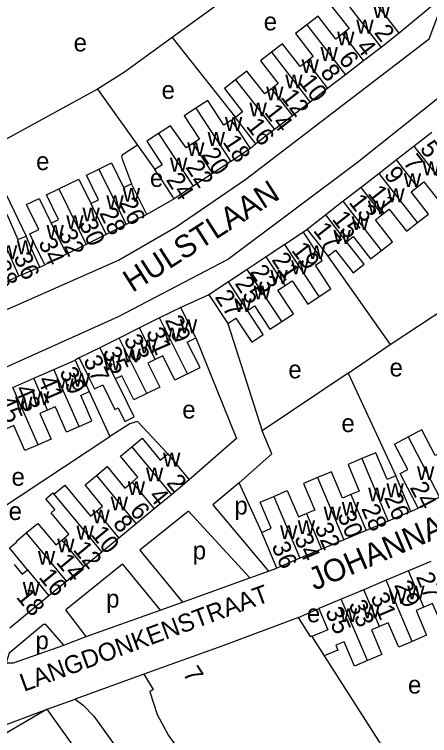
# Model space of a CAD drawing. Extents: x 159261 to 160849, y 382514 to 384534.
# Drawn here: x 160354.6 to 160447.1, y 383428.1 to 383588.9 of the extents above; entities that cross this region are included whole.
import ezdxf

# ---------------------------------------------------------------- set-up
doc = ezdxf.new("R2010")
doc.units = 0
for name, color, linetype in [('BLT_Basislijn', 7, 'Continuous'), ('BLT_Bebouwing', 7, 'Continuous'), ('BLT_Centroide', 7, 'Continuous'), ('BLT_Huisnummer', 7, 'Continuous'), ('BLT_Huisnummer_ tussenligend', 7, 'Continuous'), ('BLT_Onderverdeling_panden', 7, 'Continuous'), ('BLT_Straatnaam', 7, 'Continuous'), ('BLT_Straatnaam_verkleind', 7, 'Continuous')]:
    doc.layers.add(name, color=color, linetype=linetype)

msp = doc.modelspace()

# ---------------------------------------------------------------- linework, layer by layer
at = {"layer": 'BLT_Basislijn'}
for p, q in [((160413.28, 383600.83), (160389.79, 383583.77)), ((160450.73, 383593.39), (160440.37, 383584.68)), ((160389.79, 383583.77), (160403.87, 383565.93)), ((160373.11, 383572.25), (160351.21, 383560.24)), ((160373.11, 383572.25), (160382.07, 383559.73)), ((160382.07, 383559.73), (160385.93, 383554.34)), ((160408.42, 383560.03), (160407.24, 383559)), ((160348.01, 383558.54), (160357.2, 383539.49)), ((160390.23, 383547.8), (160384.09, 383544.29)), ((160419.87, 383540.98), (160419.05, 383540.33)), ((160424.49, 383535.04), (160438.32, 383515.32)), ((160360.25, 383532.57), (160361.41, 383533.11)), ((160397.96, 383526.38), (160391.71, 383523.59)), ((160438.32, 383515.32), (160455.01, 383526.34)), ((160402.19, 383519.97), (160409.82, 383496.1)), ((160428.96, 383508.94), (160438.32, 383515.32)), ((160369.05, 383512.31), (160368.14, 383511.85)), ((160428.96, 383508.94), (160409.82, 383496.1)), ((160428.96, 383508.94), (160439.64, 383486.02)), ((160371.24, 383504.81), (160375.85, 383494.83)), ((160350.07, 383477.72), (160375.85, 383494.83)), ((160409.75, 383473.43), (160404.69, 383484.47)), ((160442.99, 383478.11), (160444.57, 383478.83)), ((160393.39, 383478.19), (160382.59, 383469.49)), ((160393.39, 383478.19), (160407.1, 383463.33)), ((160382.59, 383469.49), (160392.07, 383457.92)), ((160378.7, 383466.35), (160366.04, 383456.15)), ((160378.7, 383466.35), (160387.08, 383456.12)), ((160407.1, 383463.33), (160411.21, 383464.81)), ((160411.21, 383464.81), (160413.1, 383465.49)), ((160392.07, 383457.92), (160407.1, 383463.33)), ((160387.08, 383456.12), (160392.07, 383457.92)), ((160417.89, 383454.46), (160422.44, 383456.44)), ((160370.64, 383450.21), (160366.04, 383456.15)), ((160370.64, 383450.21), (160387.08, 383456.12)), ((160365.66, 383448.28), (160370.64, 383450.21)), ((160383.42, 383441.82), (160368.12, 383436.27)), ((160361.94, 383434.03), (160368.12, 383436.27)), ((160344.05, 383427.35), (160361.94, 383434.03))]:
    msp.add_line(p, q, dxfattribs=at)
for points in [[(160308.29, 383509.66), (160309.84, 383508.09), (160311.74, 383506.91), (160313.89, 383506.61), (160315.74, 383506.7), (160377.81, 383534.11), (160390.63, 383541.51), (160406.21, 383552.19), (160447.07, 383583.47), (160450.73, 383593.39)], [(160389.79, 383583.77), (160379.16, 383576.05), (160373.11, 383572.25)], [(160320.81, 383491.14), (160320.08, 383492.03), (160319.93, 383494.56), (160320.25, 383495.2), (160322.79, 383496.82), (160377.81, 383521.53), (160402.11, 383534.27), (160431.08, 383555.98), (160454.87, 383574.92), (160465.53, 383577.42)], [(160382.07, 383559.73), (160378.62, 383557.52), (160378.46, 383557.05), (160380.71, 383551.15)], [(160395.08, 383516.82), (160404.1, 383494.38), (160401.85, 383492.4), (160393.58, 383485.13)], [(160388.78, 383490.93), (160382.02, 383498.19), (160380.36, 383497.6), (160375.85, 383494.83)], [(160404.69, 383484.47), (160411.95, 383490.95), (160409.82, 383496.1)], [(160404.69, 383484.47), (160398.87, 383479.58), (160411.21, 383464.81)], [(160365.66, 383448.28), (160361.65, 383452.87), (160361.1, 383452.91), (160353.47, 383446.51), (160352.76, 383444.37)], [(160352.76, 383444.37), (160354.41, 383444.35), (160365.66, 383448.28)], [(160368.12, 383436.27), (160369.92, 383434.89), (160372.29, 383432.48), (160427.91, 383355.12)]]:
    msp.add_lwpolyline(points, dxfattribs=at)
at = {"layer": 'BLT_Bebouwing'}
for p, q in [((160440.37, 383584.68), (160436.32, 383581.55)), ((160436.32, 383581.55), (160432.38, 383578.51)), ((160432.38, 383578.51), (160428.38, 383575.42)), ((160428.38, 383575.42), (160424.41, 383572.36)), ((160424.41, 383572.36), (160420.49, 383569.35)), ((160420.49, 383569.35), (160416.56, 383566.31)), ((160416.56, 383566.31), (160412.55, 383563.22)), ((160412.55, 383563.22), (160408.42, 383560.03)), ((160447.66, 383562.6), (160443.7, 383559.52)), ((160443.7, 383559.52), (160439.78, 383556.47)), ((160407.24, 383559), (160402.88, 383556.13)), ((160402.88, 383556.13), (160398.76, 383553.42)), ((160439.78, 383556.47), (160435.9, 383553.45)), ((160398.76, 383553.42), (160394.46, 383550.59)), ((160435.9, 383553.45), (160431.9, 383550.34)), ((160394.46, 383550.59), (160390.23, 383547.8)), ((160431.9, 383550.34), (160427.9, 383547.23)), ((160427.9, 383547.23), (160424.01, 383544.19)), ((160384.09, 383544.29), (160379.55, 383542.06)), ((160424.01, 383544.19), (160419.87, 383540.98)), ((160379.55, 383542.06), (160375.06, 383539.84)), ((160375.06, 383539.84), (160370.6, 383537.64)), ((160419.05, 383540.33), (160414.91, 383537.59)), ((160370.6, 383537.64), (160366.2, 383535.47)), ((160414.91, 383537.59), (160410.73, 383534.83)), ((160366.2, 383535.47), (160361.41, 383533.11)), ((160410.73, 383534.83), (160406.51, 383532.03)), ((160360.25, 383532.57), (160355.6, 383530.52)), ((160406.51, 383532.03), (160402.31, 383529.26)), ((160355.6, 383530.52), (160351, 383528.49)), ((160402.31, 383529.26), (160397.96, 383526.38)), ((160397.96, 383526.38), (160402.19, 383519.97)), ((160391.71, 383523.59), (160386.98, 383521.23)), ((160395.08, 383516.82), (160391.71, 383523.59)), ((160386.98, 383521.23), (160382.5, 383519.01)), ((160382.5, 383519.01), (160377.97, 383516.75)), ((160377.97, 383516.75), (160373.65, 383514.6)), ((160373.65, 383514.6), (160369.05, 383512.31)), ((160363.43, 383509.77), (160368.14, 383511.85)), ((160358.91, 383507.78), (160363.43, 383509.77)), ((160354.25, 383505.73), (160358.91, 383507.78)), ((160388.78, 383490.93), (160393.58, 383485.13)), ((160393.58, 383485.13), (160389.59, 383481.83)), ((160389.59, 383481.83), (160385.77, 383478.68)), ((160449.34, 383481.31), (160444.57, 383478.83)), ((160385.77, 383478.68), (160381.77, 383475.37)), ((160442.99, 383478.11), (160437.94, 383475.97)), ((160437.94, 383475.97), (160432.97, 383473.88)), ((160381.77, 383475.37), (160377.88, 383472.16)), ((160432.97, 383473.88), (160428, 383471.78)), ((160413.1, 383465.49), (160409.75, 383473.43)), ((160377.88, 383472.16), (160374.1, 383469.04)), ((160428, 383471.78), (160423.08, 383469.7)), ((160423.08, 383469.7), (160418.24, 383467.66)), ((160374.1, 383469.04), (160370.11, 383465.74)), ((160418.24, 383467.66), (160413.1, 383465.49)), ((160447.4, 383466.96), (160442.42, 383464.86)), ((160370.11, 383465.74), (160366.2, 383462.51)), ((160442.42, 383464.86), (160437.43, 383462.76)), ((160437.43, 383462.76), (160432.45, 383460.66)), ((160366.2, 383462.51), (160362.31, 383459.29)), ((160432.45, 383460.66), (160427.46, 383458.55)), ((160362.31, 383459.29), (160353.57, 383452.09)), ((160427.46, 383458.55), (160422.44, 383456.44)), ((160423.68, 383445.9), (160442.43, 383416.62)), ((160367.82, 383425.72), (160361.94, 383434.03))]:
    msp.add_line(p, q, dxfattribs=at)
for points in [[(160427.72, 383592.68), (160425.19, 383590.83), (160429.2, 383585.72), (160427.7, 383584.57)], [(160440.37, 383584.68), (160437.32, 383588.64), (160435.68, 383590.75)], [(160427.7, 383584.57), (160426.21, 383583.41), (160422.3, 383588.48), (160419.79, 383586.55)], [(160419.79, 383586.55), (160417.29, 383584.62), (160421.21, 383579.53), (160419.75, 383578.41)], [(160419.75, 383578.41), (160418.29, 383577.28), (160414.38, 383582.35), (160411.92, 383580.46)], [(160411.92, 383580.46), (160409.47, 383578.57), (160413.42, 383573.46), (160411.93, 383572.31)], [(160411.93, 383572.31), (160410.45, 383571.17), (160406.44, 383576.26), (160403.91, 383574.29)], [(160403.91, 383574.29), (160401.45, 383572.39), (160405.46, 383567.19), (160403.87, 383565.93)], [(160407.24, 383559), (160404.49, 383563.18), (160403.02, 383565.35), (160401.32, 383564.24), (160397.71, 383569.73), (160395.08, 383568)], [(160395.08, 383568), (160392.45, 383566.27), (160395.85, 383561.1), (160394.36, 383560.12)], [(160408.42, 383560.03), (160405.36, 383563.99), (160403.87, 383565.93)], [(160394.36, 383560.12), (160392.86, 383559.14), (160389.37, 383564.07), (160386.74, 383562.34)], [(160386.74, 383562.34), (160384.11, 383560.61), (160387.53, 383555.4), (160385.93, 383554.34)], [(160371.66, 383546.74), (160373.38, 383547.59), (160370.68, 383553.06), (160373.45, 383554.43)], [(160373.45, 383554.43), (160376.23, 383555.8), (160378.95, 383550.28), (160380.71, 383551.15)], [(160390.23, 383547.8), (160387.48, 383551.99), (160385.93, 383554.34)], [(160364.51, 383550), (160368.97, 383552.2), (160371.66, 383546.74)], [(160384.09, 383544.29), (160381.88, 383548.78), (160380.71, 383551.15)], [(160444.44, 383550.48), (160445.88, 383551.6), (160449.77, 383546.6), (160452.25, 383548.53)], [(160362.81, 383542.34), (160364.46, 383543.16), (160361.76, 383548.64), (160364.51, 383550)], [(160444.43, 383542.49), (160446.87, 383544.39), (160443, 383549.36), (160444.44, 383550.48)], [(160361.41, 383533.11), (160359.2, 383537.6), (160358.03, 383539.97), (160360.05, 383540.98), (160357.33, 383546.49), (160360.1, 383547.85), (160362.81, 383542.34)], [(160436.6, 383544.3), (160438.16, 383545.51), (160441.98, 383540.59), (160444.43, 383542.49)], [(160350.04, 383543.14), (160352.9, 383544.4), (160355.41, 383538.7), (160357.2, 383539.49)], [(160436.43, 383536.28), (160438.87, 383538.18), (160435.05, 383543.09), (160436.6, 383544.3)], [(160422.56, 383526.03), (160425.15, 383527.74), (160421.68, 383532.98), (160423.2, 383534.02), (160421.81, 383536.16), (160419.05, 383540.33)], [(160419.87, 383540.98), (160422.94, 383537.03), (160424.49, 383535.04)], [(160360.25, 383532.57), (160358.23, 383537.15), (160357.2, 383539.49)], [(160424.49, 383535.04), (160426.17, 383536.34), (160430.08, 383531.3), (160432.55, 383533.22), (160428.65, 383538.22)], [(160428.65, 383538.22), (160430.11, 383539.36), (160433.99, 383534.38), (160436.43, 383536.28)], [(160414.94, 383528.45), (160416.54, 383529.51), (160419.97, 383524.32), (160422.56, 383526.03)], [(160414.18, 383520.43), (160416.81, 383522.17), (160413.35, 383527.4), (160414.94, 383528.45)], [(160406.53, 383522.87), (160408.11, 383523.91), (160411.56, 383518.7), (160414.18, 383520.43)], [(160402.19, 383519.97), (160403.99, 383521.16), (160407.49, 383515.87), (160410.04, 383517.56), (160406.53, 383522.87)], [(160393.17, 383508.79), (160395.98, 383510.18), (160393.15, 383515.86), (160395.08, 383516.82)], [(160393.17, 383508.79), (160390.36, 383507.39), (160387.66, 383512.81), (160386, 383511.99)], [(160368.14, 383511.85), (160370.16, 383507.28), (160371.24, 383504.81)], [(160369.05, 383512.31), (160371.27, 383507.84), (160372.48, 383505.42), (160374.29, 383506.34), (160377.02, 383500.85), (160377.71, 383501.19), (160379.23, 383498.14), (160381.32, 383499.18), (160379.8, 383502.24), (160377.11, 383507.65)], [(160386, 383511.99), (160384.33, 383511.16), (160386.99, 383505.83), (160384.12, 383504.4)], [(160384.12, 383504.4), (160381.25, 383502.97), (160378.57, 383508.37), (160377.11, 383507.65)], [(160369.04, 383497.05), (160371.86, 383498.3), (160371.11, 383500), (160370.8, 383500.73), (160369.38, 383503.98), (160371.24, 383504.81)], [(160369.04, 383497.05), (160366.21, 383495.8), (160364.36, 383500.01), (160364.04, 383500.73), (160363.73, 383501.42), (160362.01, 383500.67)], [(160362.01, 383500.67), (160360.28, 383499.92), (160362.78, 383494.25), (160359.87, 383492.97)], [(160359.87, 383492.97), (160356.97, 383491.69), (160354.52, 383497.24), (160352.86, 383496.5)], [(160450.15, 383491.52), (160448.36, 383490.59), (160445.39, 383496.28), (160442.36, 383494.7)], [(160380.77, 383492.51), (160383.1, 383494.44), (160387.13, 383489.57), (160388.78, 383490.93)], [(160444.57, 383478.83), (160442.26, 383483.26), (160440.57, 383486.54), (160442.3, 383487.42), (160439.33, 383493.12), (160442.36, 383494.7)], [(160380.84, 383484.64), (160382.13, 383485.71), (160378.24, 383490.42), (160380.77, 383492.51)], [(160439.64, 383486.02), (160437.7, 383485.22), (160435.18, 383491.19), (160432.07, 383489.88)], [(160432.07, 383489.88), (160428.96, 383488.56), (160431.46, 383482.65), (160429.59, 383481.86)], [(160372.87, 383486.13), (160375.26, 383488.1), (160379.22, 383483.31), (160380.84, 383484.64)], [(160429.59, 383481.86), (160427.73, 383481.08), (160425.25, 383486.96), (160422.15, 383485.65)], [(160372.91, 383478.17), (160374.27, 383479.3), (160370.35, 383484.05), (160372.87, 383486.13)], [(160422.15, 383485.65), (160419.05, 383484.34), (160421.54, 383478.42), (160419.72, 383477.65)], [(160442.99, 383478.11), (160441.04, 383482.71), (160439.64, 383486.02)], [(160363.4, 383481.94), (160365.84, 383483.95), (160371.55, 383477.05), (160372.91, 383478.17)], [(160365.15, 383471.74), (160366.72, 383473.05), (160362.77, 383477.83), (160363.59, 383478.51), (160361.59, 383480.93), (160363.16, 383482.23), (160363.4, 383481.94)], [(160412.41, 383481.47), (160415.43, 383482.74), (160417.9, 383476.88), (160419.72, 383477.65)], [(160409.75, 383473.43), (160411.84, 383474.39), (160409.39, 383480.19), (160412.41, 383481.47)], [(160357.26, 383473.32), (160358.9, 383474.68), (160359.83, 383475.45), (160363.81, 383470.64), (160365.15, 383471.74)], [(160357.51, 383465.1), (160353.49, 383469.97), (160355.17, 383471.35), (160355.05, 383471.5), (160357.26, 383473.32)], [(160354.56, 383466.25), (160356.32, 383464.11), (160357.51, 383465.1)], [(160422.44, 383456.44), (160424.48, 383451.71), (160420.88, 383450.2)], [(160445.87, 383456.77), (160444.12, 383456.02), (160446.46, 383450.55), (160443.26, 383449.1)], [(160453.18, 383453.42), (160450.15, 383452.12), (160447.81, 383457.59), (160445.87, 383456.77)], [(160417.89, 383454.46), (160401.07, 383448.17), (160383.42, 383441.82)], [(160420.88, 383450.2), (160420.63, 383450.21), (160417.89, 383454.46)], [(160443.26, 383449.1), (160440.27, 383447.83), (160437.94, 383453.29), (160435.95, 383452.44)], [(160435.95, 383452.44), (160434.2, 383451.69), (160436.52, 383446.24), (160433.3, 383444.86)], [(160433.3, 383444.86), (160430.39, 383443.62), (160428.07, 383449.05), (160426.24, 383448.27), (160426.7, 383447.19), (160423.68, 383445.9)], [(160383.42, 383441.82), (160385.51, 383438.39), (160384.78, 383437.91), (160386.46, 383432.87), (160388.97, 383428.19), (160400.73, 383411.94), (160401.87, 383412.66), (160407.38, 383404.01), (160413.05, 383394.96)], [(160361.94, 383434.03), (160342.8, 383422.87), (160350.18, 383412.42)]]:
    msp.add_lwpolyline(points, dxfattribs=at)
at = {"layer": 'BLT_Onderverdeling_panden'}
for p, q in [((160427.72, 383592.68), (160436.32, 383581.55)), ((160419.79, 383586.55), (160428.38, 383575.42)), ((160427.7, 383584.57), (160432.38, 383578.51)), ((160411.92, 383580.46), (160420.49, 383569.35)), ((160419.75, 383578.41), (160424.41, 383572.36)), ((160403.91, 383574.29), (160412.55, 383563.22)), ((160411.93, 383572.31), (160416.56, 383566.31)), ((160395.08, 383568), (160402.88, 383556.13)), ((160386.74, 383562.34), (160394.46, 383550.59)), ((160394.36, 383560.12), (160398.76, 383553.42)), ((160452.25, 383548.53), (160443.7, 383559.52)), ((160444.44, 383550.48), (160439.78, 383556.47)), ((160373.45, 383554.43), (160379.55, 383542.06)), ((160444.43, 383542.49), (160435.9, 383553.45)), ((160364.51, 383550), (160370.6, 383537.64)), ((160436.6, 383544.3), (160431.9, 383550.34)), ((160371.66, 383546.74), (160375.06, 383539.84)), ((160436.43, 383536.28), (160427.9, 383547.23)), ((160350.04, 383543.14), (160355.6, 383530.52)), ((160428.65, 383538.22), (160424.01, 383544.19)), ((160362.81, 383542.34), (160366.2, 383535.47)), ((160422.56, 383526.03), (160414.91, 383537.59)), ((160414.94, 383528.45), (160410.73, 383534.83)), ((160414.18, 383520.43), (160406.51, 383532.03)), ((160406.53, 383522.87), (160402.31, 383529.26)), ((160393.17, 383508.79), (160386.98, 383521.23)), ((160386, 383511.99), (160382.5, 383519.01)), ((160384.12, 383504.4), (160377.97, 383516.75)), ((160377.11, 383507.65), (160373.65, 383514.6)), ((160369.04, 383497.05), (160363.43, 383509.77)), ((160362.01, 383500.67), (160358.91, 383507.78)), ((160359.87, 383492.97), (160354.25, 383505.73)), ((160442.36, 383494.7), (160449.34, 383481.31)), ((160380.77, 383492.51), (160389.59, 383481.83)), ((160432.07, 383489.88), (160437.94, 383475.97)), ((160372.87, 383486.13), (160381.77, 383475.37)), ((160422.15, 383485.65), (160428, 383471.78)), ((160380.84, 383484.64), (160385.77, 383478.68)), ((160363.4, 383481.94), (160374.1, 383469.04)), ((160412.41, 383481.47), (160418.24, 383467.66)), ((160429.59, 383481.86), (160432.97, 383473.88)), ((160372.91, 383478.17), (160377.88, 383472.16)), ((160419.72, 383477.65), (160423.08, 383469.7)), ((160357.26, 383473.32), (160366.2, 383462.51)), ((160365.15, 383471.74), (160370.11, 383465.74)), ((160357.51, 383465.1), (160362.31, 383459.29)), ((160445.87, 383456.77), (160442.42, 383464.86)), ((160443.26, 383449.1), (160437.43, 383462.76)), ((160435.95, 383452.44), (160432.45, 383460.66)), ((160433.3, 383444.86), (160427.46, 383458.55)), ((160420.88, 383450.2), (160423.68, 383445.9))]:
    msp.add_line(p, q, dxfattribs=at)

# ---------------------------------------------------------------- texts
at = {"layer": 'BLT_Centroide'}
for s, p in [('w', (160434.53, 383588.06)), ('e', (160410.18, 383585.34)), ('w', (160430.8, 383584.62)), ('w', (160426.53, 383581.97)), ('e', (160367.81, 383580.64)), ('w', (160422.83, 383578.52)), ('w', (160418.6, 383575.84)), ('w', (160414.98, 383572.42)), ('e', (160387.41, 383570.06)), ('w', (160410.71, 383569.75)), ('w', (160407, 383566.14)), ('w', (160401.53, 383562.94)), ('w', (160397.67, 383559.58)), ('w', (160393.11, 383557.34)), ('e', (160359.45, 383554.2)), ('w', (160389.28, 383553.86)), ('w', (160445.59, 383553.06)), ('e', (160384.82, 383550.45)), ('w', (160441.39, 383550.41)), ('w', (160378.77, 383547.16)), ('w', (160437.7, 383547.03)), ('w', (160375.11, 383545.47)), ('w', (160433.39, 383544.31)), ('w', (160369.78, 383542.75)), ('w', (160366.17, 383541.05)), ('w', (160429.77, 383540.81)), ('w', (160361.77, 383538.88)), ('w', (160425.71, 383537.75)), ('w', (160355.14, 383535.44)), ('w', (160351.39, 383534.36)), ('w', (160420.03, 383534.34)), ('w', (160416.29, 383530.97)), ('w', (160411.66, 383528.83)), ('w', (160407.9, 383525.38)), ('w', (160403.61, 383522.56)), ('w', (160391.48, 383517.83)), ('w', (160387.83, 383515.98)), ('w', (160382.48, 383513.34)), ('w', (160378.89, 383511.31)), ('w', (160374.42, 383509.58)), ('e', (160415.66, 383507.77)), ('e', (160438.22, 383508.2)), ('w', (160363.97, 383504.7)), ('w', (160367.64, 383505.92)), ('w', (160358.52, 383501.83)), ('w', (160354.78, 383500.59)), ('e', (160392.02, 383498.83)), ('e', (160427.49, 383495.8)), ('w', (160387.74, 383488.12)), ('e', (160353.97, 383483.84)), ('w', (160383.92, 383484.81)), ('w', (160444.33, 383485.09)), ('w', (160379.87, 383481.75)), ('w', (160437.53, 383481.28)), ('w', (160433.45, 383480.34)), ('w', (160376.06, 383478.33)), ('p', (160403.65, 383477.43)), ('e', (160353.32, 383476.2)), ('w', (160423.53, 383476.12)), ('w', (160427.56, 383477.17)), ('w', (160371.99, 383475.44)), ('w', (160417.75, 383473.05)), ('w', (160368.44, 383471.84)), ('w', (160413.81, 383471.95)), ('w', (160364.15, 383468.97)), ('w', (160359.84, 383466.23)), ('p', (160394.36, 383467.42)), ('w', (160356.45, 383459.34)), ('w', (160442.16, 383458.52)), ('p', (160375.05, 383456.68)), ('w', (160438.11, 383457.5)), ('e', (160419.79, 383453.4)), ('w', (160427.14, 383453.45)), ('w', (160432.2, 383454.31)), ('p', (160359.31, 383447.38)), ('e', (160442.32, 383437.51))]:
    msp.add_text(s, height=4, dxfattribs=at).set_placement(p)
at = {"layer": 'BLT_Huisnummer'}
for s, rotation, p in [('2', 307.6398, (160434.65, 383584.78)), ('6', 307.6379, (160426.68, 383578.86)), ('10', 307.624, (160417.87, 383573.7)), ('14', 307.6382, (160410.13, 383567.06)), ('18', 303.3314, (160400.92, 383560.46)), ('5', 307.8922, (160444.82, 383558.9)), ('9', 307.8891, (160436.81, 383553.13)), ('24', 303.334, (160388.27, 383552.02)), ('26', 296.2424, (160377.82, 383546.93)), ('13', 307.8942, (160428.97, 383546.98)), ('30', 293.8043, (160368.92, 383542.31)), ('17', 307.8949, (160421.05, 383540.69)), ('34', 293.8043, (160359.88, 383538.05)), ('21', 303.4776, (160411.81, 383534.23)), ('38', 293.8025, (160349.58, 383533.07)), ('27', 303.4914, (160399.17, 383525.89)), ('29', 293.5097, (160388.09, 383520.81)), ('33', 293.7942, (160378.92, 383516.55)), ('37', 293.4063, (160369.91, 383511.9)), ('41', 293.3979, (160359.71, 383507.42)), ('45', 293.7942, (160350.59, 383502.91)), ('2', 309.5699, (160388.34, 383484.41)), ('26', 292.8914, (160436.92, 383481.23)), ('6', 309.5648, (160380.13, 383478.14)), ('30', 292.8961, (160426.5, 383477.28)), ('10', 309.5843, (160371.45, 383472.93)), ('36', 292.8878, (160411.86, 383470.42)), ('14', 309.5843, (160363.74, 383466.72)), ('29', 293.0878, (160439.18, 383461.75)), ('18', 309.5699, (160354.83, 383458.99)), ('33', 293.0878, (160429.02, 383457.41)), ('35', 293.0977, (160423.81, 383455.85)), ('7', 302.8625, (160392.02, 383441.98))]:
    msp.add_text(s, height=4, rotation=rotation, dxfattribs=at).set_placement(p)
at = {"layer": 'BLT_Huisnummer_ tussenligend'}
for s, rotation, p in [('4', 307.6398, (160430.58, 383581.54)), ('8', 307.6379, (160422.62, 383575.92)), ('12', 307.624, (160413.81, 383570.44)), ('16', 307.6382, (160406.07, 383563.97)), ('20', 303.3314, (160396.21, 383557.62)), ('7', 307.8922, (160441.07, 383555.83)), ('22', 303.3314, (160392.64, 383554.84)), ('11', 307.8891, (160433.21, 383548.98)), ('28', 296.2424, (160373.44, 383544.65)), ('15', 307.8942, (160425.23, 383543.24)), ('32', 293.8043, (160364.37, 383540.02)), ('19', 307.8949, (160416.18, 383536.29)), ('36', 293.8043, (160354.35, 383534.8)), ('23', 303.4776, (160407.01, 383531.51)), ('25', 303.4776, (160403.6, 383528.91)), ('31', 293.5097, (160383.88, 383518.11)), ('35', 293.7942, (160374.2, 383513.79)), ('39', 293.4063, (160364.58, 383509.28)), ('43', 293.3979, (160354.65, 383505.4)), ('24', 297.5029, (160442.65, 383483.49)), ('4', 309.5699, (160384.38, 383481.41)), ('28', 292.8914, (160431.85, 383478.78)), ('8', 309.5648, (160376.38, 383475.31)), ('32', 292.8961, (160421.43, 383474.63)), ('34', 292.8961, (160416.91, 383472.2)), ('12', 309.5843, (160367.51, 383469.53)), ('16', 309.5679, (160359.86, 383463.4)), ('27', 293.0893, (160444.02, 383463.57)), ('31', 293.0878, (160433.9, 383459.07))]:
    msp.add_text(s, height=4, rotation=rotation, dxfattribs=at).set_placement(p)
at = {"layer": 'BLT_Straatnaam'}
for s, rotation, p in [('HULSTLAAN', 32.5303, (160380.91, 383526.81)), ('JOHANNASTRAAT', 23.0939, (160421.49, 383460.43))]:
    msp.add_text(s, height=5, rotation=rotation, dxfattribs=at).set_placement(p)
at = {"layer": 'BLT_Straatnaam_verkleind'}
msp.add_text('LANGDONKENSTRAAT', height=4, rotation=20.2489, dxfattribs=at).set_placement((160356.74, 383437.88))

doc.saveas('drawing.dxf')
